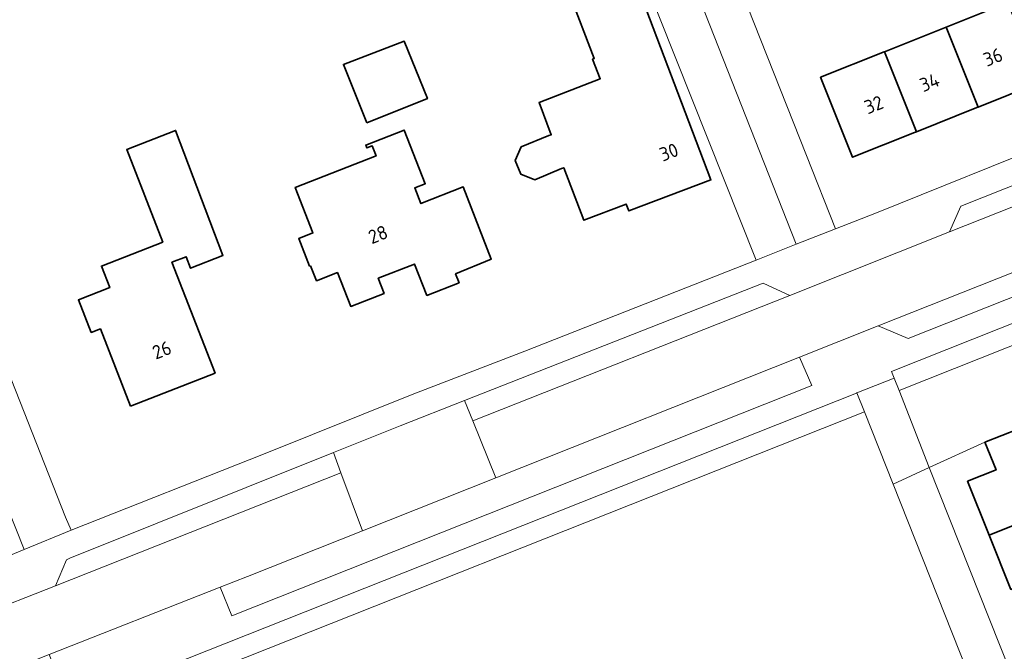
# Model space of a CAD drawing. Extents: x 150256 to 156914, y 461459 to 469481.
# Tile 286 of 656: x 154561 to 154657, y 464384 to 464446. Entities that reach past the tile are written whole.
import ezdxf
from ezdxf.enums import TextEntityAlignment as Align

# ---------------------------------------------------------------- set-up
doc = ezdxf.new("R2010")
doc.units = 0
doc.header["$LTSCALE"] = 0.75
for name, color, linetype, lineweight in [('B-RO-GR-BEPLANTING_CULTUUR_HEESTERS-GV', 251, 'CONTINUOUS', 18), ('B-RO-IE-TERREINAFSCHEIDING_KUNSTMATIG_HEKWERK-G', 251, 'IE-TERREINAFSCHEIDING-KUNSTMATIG', 18), ('B-RO-IE-TERREINAFSCHEIDING_KUNSTMATIG_MUUR-G', 251, 'IE-TERREINAFSCHEIDING-KUNSTMATIG-DICHT', 18), ('B-RO-OG-BEBOUWING-GV', 6, 'CONTINUOUS', 35), ('B-RO-OG-BEBOUWING-T18', 1, 'CONTINUOUS', 18), ('B-RO-OG-TERREIN_CULTUURSCHEIDING-GV', 251, 'CONTINUOUS', 18), ('B-RO-VH-VERHARDING_ASFALT-GV', 251, 'CONTINUOUS', 18), ('B-RO-VH-VERHARDING_BETONSTRAATSTEEN-GV', 251, 'CONTINUOUS', 18), ('B-RO-VH-VERHARDING_TEGEL-GV', 251, 'CONTINUOUS', 18)]:
    doc.layers.add(name, color=color, linetype=linetype, lineweight=lineweight)
doc.styles.add('NLCS-ISO-M200-T18', font='NLCS-ISO.ttf', dxfattribs={"height": 360})
doc.linetypes.add('IE-TERREINAFSCHEIDING-KUNSTMATIG', pattern='A,4,[82,NLCS.SHX,S=0.75,R=90,X=0,Y=0],4,-2', length=10)
doc.linetypes.add('IE-TERREINAFSCHEIDING-KUNSTMATIG-DICHT', pattern='A,8,-1,[82,NLCS.SHX,S=0.75,R=90,X=0,Y=0],-1', length=10)

msp = doc.modelspace()

# ---------------------------------------------------------------- linework, layer by layer
at = {"layer": 'B-RO-GR-BEPLANTING_CULTUUR_HEESTERS-GV'}
for points in [[(154606.003, 464490.061), (154606.015, 464490.032), (154612.95, 464472.601), (154613.12, 464472.667), (154615.767, 464466.126), (154615.559, 464466.046), (154632.86, 464422.565), (154636.789, 464424.114), (154606.873, 464500), (154600.84, 464515.09), (154597.037, 464512.591), (154597.995, 464510.184), (154601.998, 464500.125), (154602.048, 464500), (154602.098, 464499.875)], [(154561.236, 464394.241), (154565.829, 464396.136), (154565.279, 464397.41), (154559.159, 464412.909), (154551.963, 464431.551), (154545.936, 464446.694), (154545.873, 464446.851), (154536.39, 464470.44), (154543.975, 464475.337), (154544.759, 464475.844), (154544.758, 464475.845), (154543.19, 464478.03), (154529.7, 464473.94), (154532.659, 464466.193), (154540.552, 464446.427), (154551.599, 464418.422)]]:
    msp.add_lwpolyline(points, close=True, dxfattribs=at)
at = {"layer": 'B-RO-IE-TERREINAFSCHEIDING_KUNSTMATIG_HEKWERK-G'}
for points in [[(154565.279, 464397.41), (154559.159, 464412.909), (154551.963, 464431.551), (154545.936, 464446.694)], [(154565.279, 464397.41), (154565.829, 464396.136)]]:
    msp.add_lwpolyline(points, dxfattribs=at)
at = {"layer": 'B-RO-IE-TERREINAFSCHEIDING_KUNSTMATIG_MUUR-G'}
msp.add_lwpolyline([(154649.8, 464402.25), (154655.26, 464404.728)], dxfattribs=at)
at = {"layer": 'B-RO-OG-BEBOUWING-GV'}
for points in [[(154614.582, 464448.714), (154617.018, 464442.291), (154616.858, 464442.23), (154617.614, 464440.298), (154611.616, 464437.983), (154612.815, 464434.82), (154612.583, 464434.733), (154609.88, 464433.652), (154609.285, 464432.301), (154609.825, 464430.949), (154611.204, 464430.408), (154613.826, 464431.516), (154614.037, 464431.596), (154615.986, 464426.456), (154620.151, 464428.035), (154620.406, 464427.361), (154628.432, 464430.404), (154620.622, 464451.004)], [(154660.614, 464439.939), (154657.488, 464447.758), (154651.455, 464445.349), (154654.583, 464437.531), (154660.581, 464439.926)], [(154645.419, 464442.939), (154648.542, 464435.12), (154654.475, 464437.488), (154654.583, 464437.531), (154651.455, 464445.349), (154651.294, 464445.285)], [(154594.767, 464435.98), (154600.7, 464438.357), (154598.417, 464443.979), (154592.471, 464441.71)], [(154645.419, 464442.939), (154645.386, 464442.926), (154639.175, 464440.446), (154642.297, 464432.626), (154648.367, 464435.05), (154648.542, 464435.12)], [(154571.63, 464408.271), (154579.919, 464411.5), (154575.694, 464422.346), (154577.074, 464422.884), (154577.51, 464421.766), (154580.688, 464423.004), (154576.053, 464435.239), (154571.272, 464433.377), (154574.799, 464424.319), (154568.788, 464421.978), (154569.611, 464419.862), (154566.545, 464418.668), (154567.788, 464415.476), (154568.687, 464415.826)], [(154589.267, 464422.01), (154589.845, 464420.528), (154591.894, 464421.328), (154593.185, 464418.021), (154596.454, 464419.297), (154595.875, 464420.778), (154599.442, 464422.17), (154600.638, 464419.105), (154603.796, 464420.338), (154603.448, 464421.211), (154606.937, 464422.634), (154604.208, 464429.716), (154600.055, 464428.08), (154599.454, 464429.619), (154600.487, 464430.022), (154598.432, 464435.285), (154594.659, 464433.812), (154594.768, 464433.532), (154595.289, 464433.735), (154595.67, 464432.756), (154587.752, 464429.664), (154589.486, 464425.22), (154588.098, 464424.678), (154589.156, 464421.967)], [(154655.672, 464395.645), (154665.421, 464399.559), (154662.249, 464407.532), (154661.413, 464407.199), (154660.569, 464407.832), (154659.51, 464407.841), (154658.729, 464407.1), (154658.558, 464406.051), (154655.26, 464404.728), (154656.344, 464402.027), (154653.56, 464400.91)], [(154665.421, 464399.559), (154655.672, 464395.645), (154657.8, 464390.34), (154660.588, 464391.448), (154661.609, 464388.881), (154668.57, 464391.646)]]:
    msp.add_lwpolyline(points, close=True, dxfattribs=at)
at = {"layer": 'B-RO-OG-TERREIN_CULTUURSCHEIDING-GV'}
for points in [[(154691.64, 464429.75), (154646.119, 464411.646), (154646.373, 464410.997), (154646.848, 464409.784), (154692.386, 464427.895)], [(154695.339, 464420.552), (154692.386, 464427.895), (154646.848, 464409.784), (154649.8, 464402.25), (154655.26, 464404.728), (154658.558, 464406.051), (154658.729, 464407.1), (154659.51, 464407.841), (154660.569, 464407.832), (154661.413, 464407.199), (154662.249, 464407.532), (154679.475, 464414.197), (154683.094, 464415.651), (154683.223, 464416.671), (154683.982, 464417.407), (154685.061, 464417.408), (154685.906, 464416.78), (154689.71, 464418.308), (154695.317, 464420.543)], [(154637.124, 464413.074), (154607.394, 464401.256), (154594.333, 464396.063), (154583.08, 464391.59), (154580.416, 464390.544), (154581.55, 464387.75), (154638.31, 464410.28)], [(154567.59, 464379.75), (154568.329, 464377.892), (154643.467, 464407.695), (154642.73, 464409.554), (154642.67, 464409.53)]]:
    msp.add_lwpolyline(points, close=True, dxfattribs=at)
msp.add_lwpolyline([(154655.268, 464349.989), (154662.55, 464352.97), (154658.91, 464362.25), (154659.991, 464365.957), (154659.999, 464365.985), (154646.262, 464400.644), (154643.467, 464407.695), (154568.329, 464377.892), (154570.996, 464371.18), (154573.353, 464365.25), (154573.375, 464365.214)], dxfattribs=at)
at = {"layer": 'B-RO-VH-VERHARDING_ASFALT-GV'}
for points in [[(154689.05, 464440.06), (154688.536, 464440.281), (154686.5, 464441.16), (154652.91, 464427.84), (154651.8, 464425.31)], [(154605.141, 464406.83), (154636.16, 464419.09), (154633.55, 464420.31), (154604.333, 464408.83)], [(154607.394, 464401.256), (154605.141, 464406.83), (154604.333, 464408.83), (154598.012, 464406.346), (154591.495, 464403.731), (154592.236, 464401.73), (154594.333, 464396.063)], [(154564.3, 464390.69), (154592.236, 464401.73), (154591.495, 464403.731), (154565.7, 464393.38), (154565.36, 464393.22)]]:
    msp.add_lwpolyline(points, close=True, dxfattribs=at)
for points in [[(154689.05, 464440.06), (154651.8, 464425.31), (154636.16, 464419.09), (154605.141, 464406.83), (154607.394, 464401.256), (154637.124, 464413.074), (154644.81, 464416.13), (154689.52, 464433.828)], [(154471.67, 464347.53), (154472.045, 464347.658), (154473.558, 464348.307), (154511.473, 464363.327), (154511.477, 464363.337), (154515.647, 464364.974), (154561.933, 464383.289), (154561.945, 464383.294), (154563.665, 464383.969), (154580.416, 464390.544), (154583.08, 464391.59), (154594.333, 464396.063), (154592.236, 464401.73), (154564.3, 464390.69), (154561.394, 464389.538), (154559.73, 464388.879), (154512.912, 464370.389), (154512.89, 464370.34), (154508.34, 464368.5), (154508.301, 464368.516), (154469.86, 464353.28), (154469.17, 464353.03)]]:
    msp.add_lwpolyline(points, dxfattribs=at)
at = {"layer": 'B-RO-VH-VERHARDING_BETONSTRAATSTEEN-GV'}
msp.add_lwpolyline([(154644.81, 464416.13), (154647.73, 464414.88), (154688.3, 464430.97), (154689.52, 464433.828)], close=True, dxfattribs=at)
msp.add_lwpolyline([(154676.538, 464323.67), (154679.016, 464317.636), (154682.301, 464320.165), (154676.27, 464335.38), (154673.052, 464343.4), (154672.959, 464343.642), (154672.956, 464343.649), (154668.55, 464355.06), (154649.8, 464402.25), (154646.262, 464400.644), (154659.999, 464365.985), (154659.991, 464365.957), (154664.75, 464353.876), (154666.474, 464349.49), (154666.483, 464349.493), (154676.08, 464325.25)], dxfattribs=at)
at = {"layer": 'B-RO-VH-VERHARDING_TEGEL-GV'}
for points in [[(154606.873, 464500), (154636.789, 464424.114), (154640.641, 464425.611), (154637.799, 464432.792), (154632.024, 464447.382)], [(154534.007, 464454.422), (154538.874, 464441.795), (154540.096, 464438.832), (154549.123, 464415.785), (154549.547, 464414.714), (154549.649, 464414.455), (154558.125, 464392.957), (154559.727, 464393.618), (154561.236, 464394.241), (154551.599, 464418.422), (154540.552, 464446.427)], [(154681.091, 464441.855), (154644.496, 464427.117), (154640.641, 464425.611), (154636.789, 464424.114), (154632.86, 464422.565), (154610.223, 464413.638), (154599.216, 464409.397), (154584.647, 464403.572), (154565.829, 464396.136), (154561.236, 464394.241), (154559.727, 464393.618)], [(154559.73, 464388.879), (154561.394, 464389.538), (154564.3, 464390.69), (154565.36, 464393.22), (154565.7, 464393.38), (154591.495, 464403.731), (154598.012, 464406.346), (154604.333, 464408.83), (154633.55, 464420.31), (154636.16, 464419.09), (154651.8, 464425.31), (154652.91, 464427.84), (154686.5, 464441.16)], [(154688.3, 464430.97), (154647.73, 464414.88), (154644.81, 464416.13), (154637.124, 464413.074), (154638.31, 464410.28), (154581.55, 464387.75), (154580.416, 464390.544), (154563.665, 464383.969), (154565.692, 464378.996), (154567.59, 464379.75), (154642.67, 464409.53), (154642.73, 464409.554), (154646.373, 464410.997), (154646.119, 464411.646), (154691.64, 464429.75)]]:
    msp.add_lwpolyline(points, dxfattribs=at)
msp.add_lwpolyline([(154646.373, 464410.997), (154642.73, 464409.554), (154643.467, 464407.695), (154646.262, 464400.644), (154649.8, 464402.25), (154646.848, 464409.784)], close=True, dxfattribs=at)

# ---------------------------------------------------------------- texts
at = {"layer": 'B-RO-OG-BEBOUWING-T18', "style": 'NLCS-ISO-M200-T18'}
for s, rotation, p in [('36', 21.8, (154656.039, 464442.419)), ('34', 21.8, (154649.832, 464439.942)), ('32', 21.8, (154644.372, 464437.762)), ('30', 20.8, (154624.322, 464433.124)), ('28', 21.3, (154595.856, 464425.064)), ('26', 21.3, (154574.701, 464413.76))]:
    msp.add_text(s, height=1.35, rotation=rotation, dxfattribs=at).set_placement(p, align=Align.MIDDLE)

doc.saveas('drawing.dxf')
